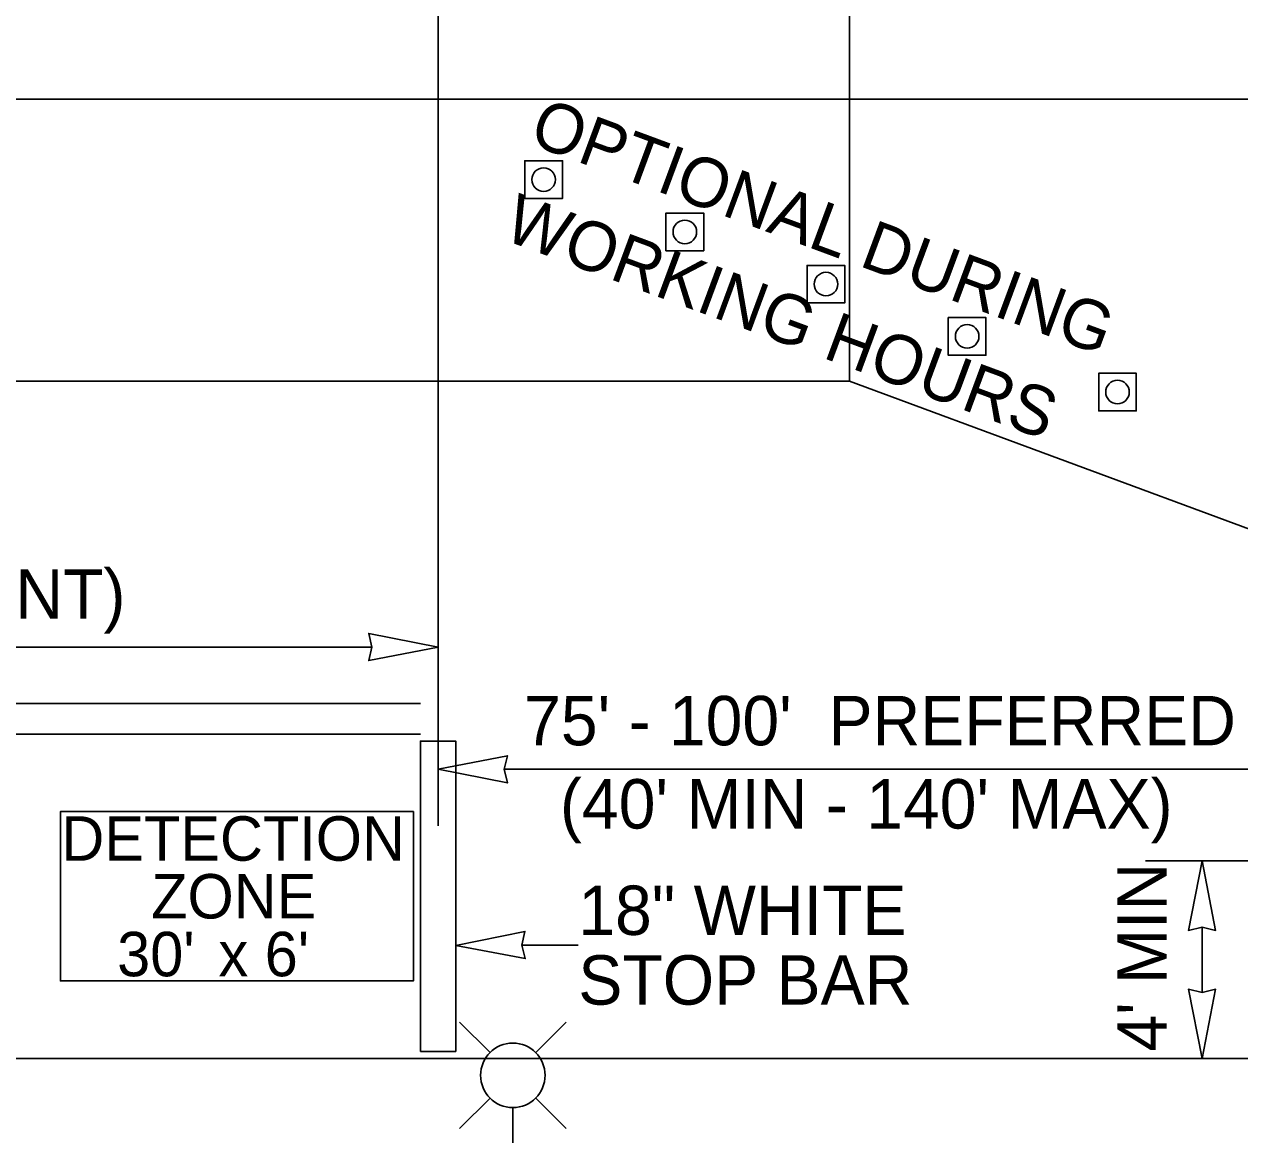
# Model space of a CAD drawing. Extents: x 99982 to 100176, y 99905 to 100011.
# Drawn here: x 100049.271 to 100050.993, y 99916.471 to 99918.045 of the extents above; entities that cross this region are included whole.
import ezdxf

# ---------------------------------------------------------------- set-up
doc = ezdxf.new("R2010")
doc.units = 0
for name, color, linetype in [('RD_ED_ShoulderPavedEdge', 7, 'Continuous'), ('RD_MK_LineEdgeWhite', 7, 'Continuous'), ('RD_MK_LineNoPass', 7, 'Continuous'), ('TR_WZ_PortableLightStandard', 7, 'Continuous'), ('TR_WZ_TrafficCone', 7, 'Continuous'), ('TR_WZ_WorkZoneDetails', 7, 'Continuous'), ('TR_WZ_WorkZoneTextCurrent', 7, 'Continuous')]:
    doc.layers.add(name, color=color, linetype=linetype)

msp = doc.modelspace()

# ---------------------------------------------------------------- linework, layer by layer
at = {"layer": 'RD_ED_ShoulderPavedEdge'}
msp.add_line((100040.1076, 99917.9393), (100055.45, 99917.9393), dxfattribs=at)
at = {"layer": 'RD_MK_LineEdgeWhite'}
for p, q in [((100040.1076, 99917.5393), (100050.4406, 99917.5393)), ((100050.4406, 99917.5393), (100052.9246, 99916.6193)), ((100040.1076, 99916.5793), (100051.1899, 99916.5793))]:
    msp.add_line(p, q, dxfattribs=at)
at = {"layer": 'RD_MK_LineNoPass'}
for p, q in [((100046.4076, 99917.0826), (100049.8326, 99917.0826)), ((100046.4076, 99917.0393), (100049.8326, 99917.0393))]:
    msp.add_line(p, q, dxfattribs=at)
at = {"layer": 'TR_WZ_PortableLightStandard'}
for p, q in [((100049.9312, 99916.5878), (100049.8881, 99916.6309)), ((100049.996, 99916.5878), (100050.0389, 99916.6309)), ((100049.9312, 99916.5231), (100049.8881, 99916.48)), ((100049.9636, 99916.3453), (100049.9636, 99916.5097)), ((100049.996, 99916.5231), (100050.0389, 99916.48))]:
    msp.add_line(p, q, dxfattribs=at)
msp.add_circle((100049.9635, 99916.5555), 0.0457, dxfattribs=at)
msp.add_circle((100049.9635, 99916.5555), 0.0457, dxfattribs=at)
at = {"layer": 'TR_WZ_TrafficCone'}
for points in [[(100050.0339, 99917.8518), (100049.9805, 99917.8518), (100049.9805, 99917.7984), (100050.0339, 99917.7984), (100050.0339, 99917.8518)], [(100050.0339, 99917.7984), (100049.9805, 99917.7984), (100049.9805, 99917.8518), (100050.0339, 99917.8518), (100050.0339, 99917.7984)], [(100050.2339, 99917.7777), (100050.1805, 99917.7777), (100050.1805, 99917.7244), (100050.2339, 99917.7244), (100050.2339, 99917.7777)], [(100050.2339, 99917.7244), (100050.1805, 99917.7244), (100050.1805, 99917.7777), (100050.2339, 99917.7777), (100050.2339, 99917.7244)], [(100050.4339, 99917.7036), (100050.3805, 99917.7036), (100050.3805, 99917.6503), (100050.4339, 99917.6503), (100050.4339, 99917.7036)], [(100050.4339, 99917.6503), (100050.3805, 99917.6503), (100050.3805, 99917.7036), (100050.4339, 99917.7036), (100050.4339, 99917.6503)], [(100050.6339, 99917.6295), (100050.5805, 99917.6295), (100050.5805, 99917.5762), (100050.6339, 99917.5762), (100050.6339, 99917.6295)], [(100050.6339, 99917.5762), (100050.5805, 99917.5762), (100050.5805, 99917.6295), (100050.6339, 99917.6295), (100050.6339, 99917.5762)], [(100050.8469, 99917.5506), (100050.7936, 99917.5506), (100050.7936, 99917.4973), (100050.8469, 99917.4973), (100050.8469, 99917.5506)], [(100050.8469, 99917.4973), (100050.7936, 99917.4973), (100050.7936, 99917.5506), (100050.8469, 99917.5506), (100050.8469, 99917.4973)]]:
    msp.add_lwpolyline(points, dxfattribs=at)
for centre in [(100050.0072, 99917.8251), (100050.2072, 99917.751), (100050.4072, 99917.677), (100050.6072, 99917.6029), (100050.8202, 99917.524)]:
    msp.add_circle(centre, 0.0167, dxfattribs=at)
at = {"layer": 'TR_WZ_WorkZoneDetails'}
for p, q in [((100049.8576, 99918.2793), (100049.8576, 99916.9093)), ((100050.4406, 99917.5393), (100050.4406, 99918.2793)), ((100049.7638, 99917.1626), (100046.5013, 99917.1626)), ((100051.0061, 99916.9893), (100049.9513, 99916.9893)), ((100051.02, 99916.8593), (100050.86, 99916.8593)), ((100050.94, 99916.7656), (100050.94, 99916.673)), ((100050.0563, 99916.7401), (100049.9763, 99916.7401))]:
    msp.add_line(p, q, dxfattribs=at)
for points in [[(100049.8576, 99917.1626), (100049.7593, 99917.1819), (100049.7638, 99917.1626), (100049.7593, 99917.1434)], [(100049.8576, 99916.9893), (100049.9558, 99917.0085), (100049.9513, 99916.9893), (100049.9558, 99916.97)], [(100050.94, 99916.8593), (100050.9207, 99916.761), (100050.94, 99916.7656), (100050.9593, 99916.761)], [(100049.8826, 99916.7393), (100049.981, 99916.7209), (100049.9763, 99916.7401), (100049.9807, 99916.7594)], [(100050.94, 99916.5793), (100050.9207, 99916.6776), (100050.94, 99916.673), (100050.9593, 99916.6776)]]:
    msp.add_lwpolyline(points, close=True, dxfattribs=at)
for points in [[(100049.8326, 99916.5893), (100049.8826, 99916.5893), (100049.8826, 99917.0293), (100049.8326, 99917.0293), (100049.8326, 99916.5893)], [(100049.8326, 99916.5893), (100049.8826, 99916.5893), (100049.8826, 99917.0293), (100049.8326, 99917.0293), (100049.8326, 99916.5893)], [(100049.3226, 99916.9293), (100049.8226, 99916.9293), (100049.8226, 99916.6893), (100049.3226, 99916.6893), (100049.3226, 99916.9293)], [(100049.3226, 99916.6893), (100049.8226, 99916.6893), (100049.8226, 99916.9293), (100049.3226, 99916.9293), (100049.3226, 99916.6893)]]:
    msp.add_lwpolyline(points, dxfattribs=at)

# ---------------------------------------------------------------- texts
for s, p in [('DETECTION', (100049.3239, 99916.8597)), ('ZONE', (100049.4511, 99916.7778)), ("30'", (100049.4029, 99916.6959)), ("x 6'", (100049.5465, 99916.6959))]:
    msp.add_text(s, height=0.063, dxfattribs=at).set_placement(p)
at = {"layer": 'TR_WZ_WorkZoneTextCurrent'}
for s, rotation, p in [('OPTIONAL DURING', 339.6769, (100049.984, 99917.8768)), ('WORKING HOURS', 339.6769, (100049.9472, 99917.7411)), ("75' - 100'  PREFERRED", 360, (100049.9795, 99917.0233)), ("(40' MIN - 140' MAX)", 360, (100050.0303, 99916.9053)), ("4' MIN", 90, (100050.89, 99916.5891))]:
    msp.add_text(s, height=0.07, rotation=rotation, dxfattribs=at).set_placement(p)
for s, p in [('(SEE NOTE 12, WITHIN EXISTING PASSING ZONES IF PRESENT)', (100046.5333, 99917.2026)), ('18" WHITE', (100050.0563, 99916.7545)), ('STOP BAR', (100050.0563, 99916.6557))]:
    msp.add_text(s, height=0.07, dxfattribs=at).set_placement(p)

doc.saveas('drawing.dxf')
